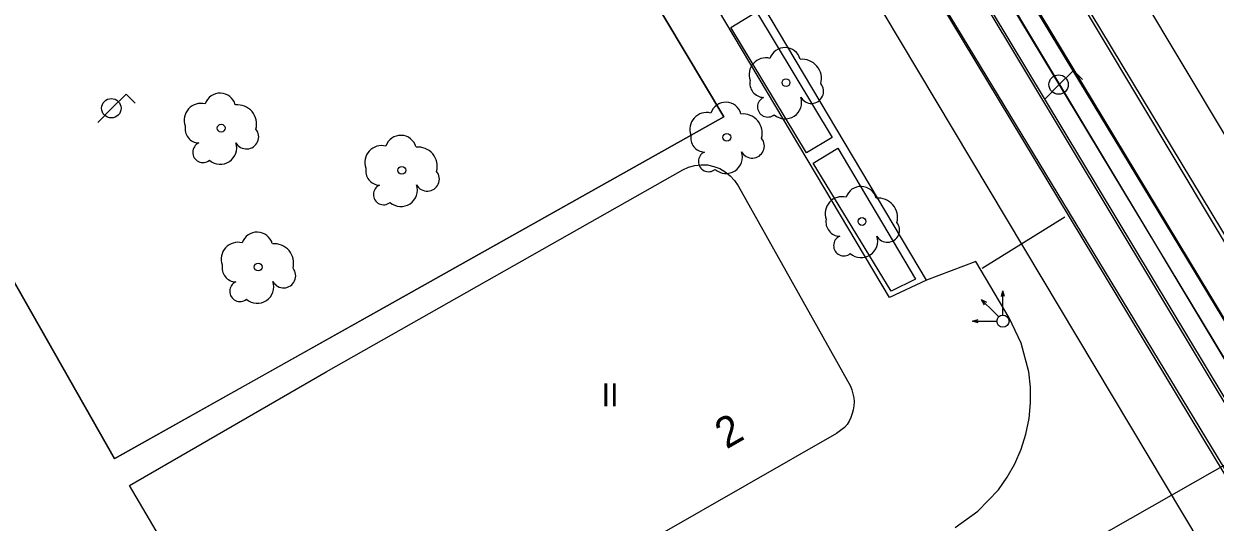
# Model space of a CAD drawing. Extents: x 282771 to 285132, y 4823109 to 4825496.
# Drawn here: x 284048.1 to 284126.4, y 4823678.7 to 4823711.5 of the extents above; entities that cross this region are included whole.
import ezdxf

# ---------------------------------------------------------------- set-up
doc = ezdxf.new("R2010")
doc.units = 0
for name, color, linetype in [('ACERA-BORDILLO', 7, 'Continuous'), ('ACERA-INTERIOR', 7, 'Continuous'), ('ARBOL', 7, 'Continuous'), ('BORDILLO', 7, 'Continuous'), ('CALLE-EJE', 7, 'Continuous'), ('CARRIL-BICI-AREA', 7, 'Continuous'), ('CARRIL-BICI-EJE', 7, 'Continuous'), ('FAROLA', 7, 'Continuous'), ('NUM-LOCAL', 7, 'Continuous'), ('PARQUE-JARDIN-AREA', 7, 'Continuous'), ('SEMAFORO', 7, 'Continuous'), ('SENAL-VIARIA', 7, 'Continuous'), ('TXT-ALTURA-EDIFICIO', 7, 'Continuous'), ('ZONA-VERDE', 7, 'Continuous')]:
    doc.layers.add(name, color=color, linetype=linetype)

msp = doc.modelspace()

# ---------------------------------------------------------------- linework, layer by layer
at = {"layer": 'ACERA-BORDILLO'}
msp.add_lwpolyline([(284109.29, 4823678.371), (284110.789, 4823679.437), (284112.137, 4823680.848), (284112.719, 4823681.673), (284113.222, 4823682.567), (284113.635, 4823683.519), (284113.949, 4823684.514), (284114.157, 4823685.536), (284114.257, 4823686.568), (284114.251, 4823687.594), (284114.142, 4823688.598), (284113.647, 4823690.486), (284112.853, 4823692.145), (284110.648, 4823695.838), (284107.418, 4823694.617), (284047.309, 4823795.557)], dxfattribs=at)
at = {"layer": 'ACERA-INTERIOR'}
for points in [[(284107.418, 4823694.617), (284104.983, 4823693.476), (284044.169, 4823795.557), (284033.179, 4823813.907), (284026.259, 4823825.436), (284006.768, 4823858.098), (284011.71, 4823861.115)], [(284057, 4823677.785), (284055.029, 4823681.138), (284067.959, 4823688.598), (284091.389, 4823701.858), (284091.769, 4823702.038), (284092.179, 4823702.158), (284092.599, 4823702.208), (284093.018, 4823702.188), (284093.428, 4823702.098), (284093.828, 4823701.948), (284094.188, 4823701.738), (284094.518, 4823701.478), (284094.798, 4823701.158), (284095.028, 4823700.808), (284102.418, 4823687.668), (284102.508, 4823687.418), (284102.578, 4823687.158), (284102.628, 4823686.898), (284102.648, 4823686.638), (284102.638, 4823686.368), (284102.598, 4823686.108), (284102.528, 4823685.858), (284102.438, 4823685.608), (284102.328, 4823685.368), (284102.188, 4823685.138), (284102.028, 4823684.938), (284101.498, 4823684.558), (284089.719, 4823677.808)]]:
    msp.add_lwpolyline(points, dxfattribs=at)
at = {"layer": 'ARBOL'}
for centre in [(284098.178, 4823707.598), (284061.049, 4823704.608), (284094.288, 4823704.008), (284072.925, 4823701.836), (284103.178, 4823698.478), (284063.482, 4823695.481)]:
    msp.add_circle(centre, 0.255, dxfattribs=at)
for centre, radius, start, end in [((284098.108, 4823708.858), 1.038, 15.64228, 161.38435), ((284096.848, 4823708.128), 1.097, 75.4318, 200.55608), ((284099.238, 4823707.858), 1.272, 345.03273, 95.79925), ((284096.738, 4823707.558), 0.935, 168.59898, 268.13236), ((284099.848, 4823707.028), 0.797, 208.96246, 38.99103), ((284059.719, 4823705.138), 1.097, 75.4318, 200.55608), ((284060.979, 4823705.868), 1.038, 15.64228, 161.38435), ((284094.218, 4823705.268), 1.038, 15.64228, 161.38435), ((284096.978, 4823706.008), 0.672, 113.73672, 309.4725), ((284098.118, 4823706.308), 1.086, 228.95447, 17.92796), ((284062.109, 4823704.868), 1.272, 345.03273, 95.79925), ((284092.958, 4823704.538), 1.097, 75.4318, 200.55608), ((284095.348, 4823704.268), 1.272, 345.03273, 95.79925), ((284059.609, 4823704.568), 0.935, 168.59898, 268.13236), ((284062.719, 4823704.038), 0.797, 208.96246, 38.99103), ((284072.855, 4823703.096), 1.038, 15.64228, 161.38435), ((284092.849, 4823703.968), 0.935, 168.59898, 268.13236), ((284095.958, 4823703.438), 0.797, 208.96246, 38.99103), ((284059.849, 4823703.018), 0.672, 113.73672, 309.4725), ((284060.989, 4823703.318), 1.086, 228.95447, 17.92796), ((284071.595, 4823702.366), 1.097, 75.4318, 200.55608), ((284073.985, 4823702.096), 1.272, 345.03273, 95.79925), ((284093.088, 4823702.418), 0.672, 113.73672, 309.4725), ((284094.228, 4823702.718), 1.086, 228.95447, 17.92796), ((284071.485, 4823701.796), 0.935, 168.59898, 268.13236), ((284074.595, 4823701.266), 0.797, 208.96246, 38.99103), ((284071.725, 4823700.246), 0.672, 113.73672, 309.4725), ((284072.865, 4823700.546), 1.086, 228.95447, 17.92796), ((284103.108, 4823699.738), 1.038, 15.64228, 161.38435), ((284101.848, 4823699.008), 1.097, 75.4318, 200.55608), ((284104.238, 4823698.738), 1.272, 345.03273, 95.79925), ((284101.738, 4823698.438), 0.935, 168.59898, 268.13236), ((284104.848, 4823697.908), 0.797, 208.96246, 38.99103), ((284063.412, 4823696.741), 1.038, 15.64228, 161.38435), ((284062.152, 4823696.011), 1.097, 75.4318, 200.55608), ((284064.542, 4823695.741), 1.272, 345.03273, 95.79925), ((284101.978, 4823696.888), 0.672, 113.73672, 309.4725), ((284103.118, 4823697.188), 1.086, 228.95447, 17.92796), ((284062.042, 4823695.441), 0.935, 168.59898, 268.13236), ((284065.152, 4823694.911), 0.797, 208.96246, 38.99103), ((284062.282, 4823693.891), 0.672, 113.73672, 309.4725), ((284063.422, 4823694.191), 1.086, 228.95447, 17.92796)]:
    msp.add_arc(centre, radius, start, end, dxfattribs=at)
at = {"layer": 'BORDILLO'}
for points in [[(284021.233, 4823874.034), (284068.079, 4823795.557), (284085.088, 4823767.007), (284087.047, 4823763.768), (284140.858, 4823673.998), (284142.818, 4823670.768), (284154.108, 4823652.018), (284190.348, 4823591.839), (284192.018, 4823588.669), (284208.336, 4823561.406), (284207.113, 4823559.273)], [(284134.072, 4823670.192), (284080.109, 4823759.587), (284078.209, 4823762.937), (284059.009, 4823795.557)]]:
    msp.add_lwpolyline(points, dxfattribs=at)
at = {"layer": 'CALLE-EJE'}
for points in [[(284130.168, 4823684.268), (284090.875, 4823749.345)], [(284130.168, 4823684.268), (283961.69, 4823588.479)]]:
    msp.add_lwpolyline(points, dxfattribs=at)
at = {"layer": 'CARRIL-BICI-AREA'}
for points in [[(284028.314, 4823852.347), (284080.515, 4823764.348), (284082.379, 4823760.971), (284136.319, 4823671.435)], [(284138.656, 4823672.735), (284084.442, 4823762.188), (284082.555, 4823765.633)]]:
    msp.add_lwpolyline(points, dxfattribs=at)
at = {"layer": 'CARRIL-BICI-EJE'}
msp.add_lwpolyline([(283997.415, 4823854.635), (283998.767, 4823854.938), (284000.421, 4823855.73), (284006.338, 4823859.483), (284019.268, 4823867.117), (284020.32, 4823867.49), (284021.478, 4823867.543), (284022.53, 4823867.224), (284023.435, 4823866.651), (284024.26, 4823865.465), (284025.339, 4823863.428), (284026.694, 4823860.548), (284027.439, 4823858.497), (284027.929, 4823856.166), (284028.278, 4823854.954), (284028.977, 4823853.556), (284030.934, 4823850.176), (284039.803, 4823835.15), (284062.447, 4823796.977), (284201.869, 4823564.652)], dxfattribs=at)
at = {"layer": 'FAROLA'}
for p, q in [((284117.078, 4823708.398), (284116.138, 4823707.468)), ((284117.668, 4823707.808), (284117.078, 4823708.398)), ((284116.138, 4823707.468), (284115.208, 4823706.528)), ((284054.808, 4823706.843), (284053.868, 4823705.913)), ((284055.398, 4823706.253), (284054.808, 4823706.843)), ((284053.868, 4823705.913), (284052.938, 4823704.973))]:
    msp.add_line(p, q, dxfattribs=at)
for centre in [(284116.098, 4823707.468), (284053.828, 4823705.913)]:
    msp.add_circle(centre, 0.637, dxfattribs=at)
at = {"layer": 'PARQUE-JARDIN-AREA'}
msp.add_lwpolyline([(283897.344, 4823791.315), (283954.505, 4823822.966), (283993.905, 4823845.086), (284006.275, 4823852.286), (284060.894, 4823760.846), (284064.724, 4823754.436), (284094.083, 4823705.346), (284071.403, 4823692.625), (284054.033, 4823682.885), (284044.203, 4823700.165), (284034.404, 4823717.395), (284023.134, 4823737.225), (284000.474, 4823724.325), (283973.883, 4823709.194), (283923.768, 4823680.665), (283920.428, 4823686.59), (283912.522, 4823699.468), (283936.689, 4823713.41), (283918.951, 4823744.095), (283923.637, 4823746.196)], close=True, dxfattribs=at)
at = {"layer": 'SEMAFORO'}
for p, q in [((284112.338, 4823693.548), (284112.438, 4823693.928)), ((284112.438, 4823692.728), (284112.438, 4823693.928)), ((284112.538, 4823693.548), (284112.438, 4823693.928)), ((284111.878, 4823692.488), (284111.028, 4823693.338)), ((284111.218, 4823692.988), (284111.028, 4823693.338)), ((284111.378, 4823693.148), (284111.028, 4823693.338)), ((284112.158, 4823692.208), (284111.878, 4823692.488)), ((284112.438, 4823692.328), (284112.438, 4823692.728)), ((284110.438, 4823691.928), (284110.818, 4823692.028)), ((284110.438, 4823691.928), (284111.638, 4823691.928)), ((284110.818, 4823691.828), (284110.438, 4823691.928)), ((284111.638, 4823691.928), (284112.038, 4823691.928))]:
    msp.add_line(p, q, dxfattribs=at)
msp.add_circle((284112.438, 4823691.928), 0.4, dxfattribs=at)
at = {"layer": 'SENAL-VIARIA'}
for points in [[(284090.547, 4823765.026), (284143.873, 4823676.021)], [(284079.022, 4823754.928), (284130.079, 4823669.558)], [(284111.078, 4823695.417), (284116.509, 4823698.79)]]:
    msp.add_lwpolyline(points, dxfattribs=at)
at = {"layer": 'ZONA-VERDE'}
for p, q in [((284087.047, 4823763.768), (284141.13, 4823674.175)), ((284138.693, 4823672.704), (284084.611, 4823762.297)), ((284082.339, 4823760.925), (284136.064, 4823671.435)), ((284134.208, 4823670.379), (284080.104, 4823759.576)), ((284094.555, 4823711.224), (284096.247, 4823712.243)), ((284096.247, 4823712.243), (284101.213, 4823703.998)), ((284099.521, 4823702.978), (284094.555, 4823711.224)), ((284101.213, 4823703.998), (284099.521, 4823702.978)), ((284099.958, 4823702.307), (284101.579, 4823703.283)), ((284101.579, 4823703.283), (284106.694, 4823694.689)), ((284105.094, 4823693.906), (284099.958, 4823702.307)), ((284106.694, 4823694.689), (284105.094, 4823693.906))]:
    msp.add_line(p, q, dxfattribs=at)
msp.add_lwpolyline([(283973.89, 4823709.208), (284000.479, 4823724.337), (284023.139, 4823737.237), (284034.409, 4823717.408), (284044.209, 4823700.178), (284054.039, 4823682.898), (284071.409, 4823692.638), (284094.088, 4823705.358), (284064.866, 4823754.218), (284063.778, 4823754.232), (284062.689, 4823754.223), (284061.6, 4823754.192), (284060.512, 4823754.137), (284059.425, 4823754.061)], dxfattribs=at)

# ---------------------------------------------------------------- texts
at = {"layer": 'NUM-LOCAL'}
msp.add_text('2', height=2, rotation=29.85004, dxfattribs=at).set_placement((284094.264, 4823683.49))
at = {"layer": 'TXT-ALTURA-EDIFICIO'}
msp.add_text('II', height=1.5, rotation=0.00004, dxfattribs=at).set_placement((284086.057, 4823686.338))

doc.saveas('drawing.dxf')
